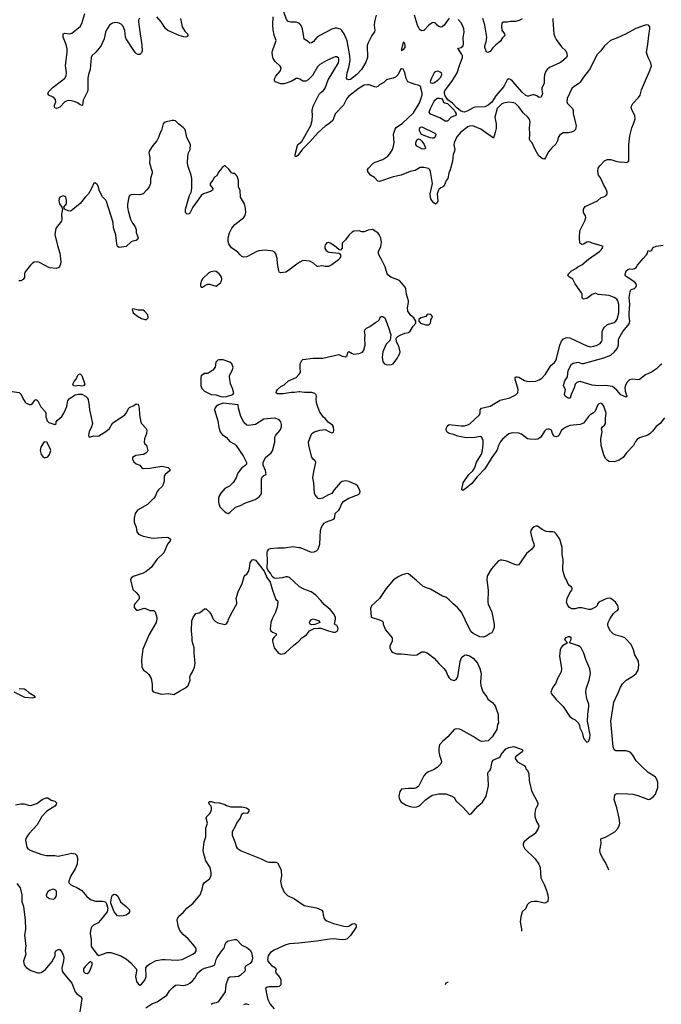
# Model space of a CAD drawing. Header units: inches. Extents: x 2001573 to 2220545, y 644482 to 846830.
# Tile 637 of 656: x 2186718 to 2194265, y 732922 to 744496. Entities that reach past the tile are written whole.
import ezdxf

# ---------------------------------------------------------------- set-up
doc = ezdxf.new("R2010")
doc.units = ezdxf.units.IN
doc.header["$MEASUREMENT"] = 0
for name, color, linetype in [('C1783', 7, 'Continuous'), ('C1784', 7, 'Continuous'), ('C1793', 7, 'Continuous'), ('C1794', 7, 'Continuous')]:
    doc.layers.add(name, color=color, linetype=linetype)

msp = doc.modelspace()

# ---------------------------------------------------------------- linework, layer by layer
at = {"layer": 'C1783', "color": 5}
for points, elevation in [([(2186784, 740000), (2186790, 739991), (2186830, 739973), (2186850, 739973), (2186870, 739984), (2186881, 740000)], 320), ([(2186938, 740000), (2186966, 739946), (2187019, 739890), (2187027, 739870), (2187027, 739827), (2187042, 739782), (2187062, 739762), (2187130, 739738), (2187148, 739750), (2187149, 739770), (2187164, 739790), (2187212, 739830), (2187239, 739870), (2187271, 739949), (2187281, 740000)], 320), ([(2187529, 740000), (2187532, 739990), (2187541, 739910), (2187576, 739750), (2187564, 739710), (2187535, 739650), (2187527, 739610), (2187532, 739592), (2187550, 739591), (2187590, 739605), (2187630, 739602), (2187650, 739605), (2187730, 739653), (2187773, 739690), (2187810, 739751), (2187955, 739850), (2187972, 739870), (2188002, 739930), (2188010, 739938), (2188061, 739959), (2188090, 739982), (2188110, 739977), (2188125, 739930), (2188127, 739850), (2188144, 739764), (2188150, 739747), (2188207, 739690), (2188212, 739672), (2188208, 739630), (2188185, 739570), (2188181, 739530), (2188191, 739511), (2188210, 739496), (2188225, 739430), (2188213, 739410), (2188175, 739385), (2188086, 739374), (2188046, 739350), (2188046, 739330), (2188059, 739299), (2188090, 739274), (2188130, 739261), (2188151, 739230), (2188170, 739221), (2188250, 739223), (2188390, 739246), (2188465, 739230), (2188487, 739210), (2188475, 739190), (2188430, 739149), (2188419, 739130), (2188416, 739070), (2188407, 739030), (2188394, 739010), (2188351, 738970), (2188336, 738950), (2188310, 738890), (2188297, 738870), (2188223, 738797), (2188102, 738730), (2188076, 738690), (2188064, 738636), (2188066, 738590), (2188087, 738530), (2188096, 738476), (2188114, 738450), (2188170, 738425), (2188264, 738404), (2188290, 738401), (2188390, 738410), (2188451, 738411), (2188467, 738407), (2188491, 738390), (2188487, 738370), (2188456, 738330), (2188412, 738228), (2188330, 738149), (2188265, 738055), (2188204, 738010), (2188169, 737991), (2188054, 737950), (2188031, 737930), (2188022, 737910), (2188050, 737798), (2188090, 737764), (2188114, 737730), (2188122, 737710), (2188123, 737690), (2188118, 737682), (2188071, 737630), (2188063, 737610), (2188066, 737586), (2188093, 737553), (2188113, 737553), (2188170, 737576), (2188190, 737579), (2188250, 737551), (2188294, 737550), (2188310, 737534), (2188330, 737470), (2188333, 737450), (2188322, 737410), (2188240, 737270), (2188215, 737205), (2188165, 737095), (2188151, 736970), (2188154, 736890), (2188161, 736870), (2188176, 736850), (2188210, 736827), (2188238, 736798), (2188265, 736750), (2188276, 736685), (2188275, 736615), (2188290, 736596), (2188386, 736566), (2188470, 736577), (2188530, 736565), (2188596, 736604), (2188670, 736641), (2188699, 736670), (2188724, 736730), (2188721, 736770), (2188727, 736790), (2188752, 736830), (2188774, 736886), (2188783, 736930), (2188770, 737050), (2188770, 737110), (2188745, 737190), (2188747, 737230), (2188740, 737310), (2188744, 737430), (2188758, 737470), (2188790, 737515), (2188830, 737525), (2188850, 737536), (2188890, 737571), (2188910, 737571), (2188951, 737531), (2188970, 737502), (2188995, 737450), (2189021, 737421), (2189050, 737407), (2189130, 737386), (2189150, 737396), (2189170, 737425), (2189176, 737450), (2189220, 737540), (2189271, 737630), (2189273, 737650), (2189264, 737690), (2189287, 737770), (2189335, 737870), (2189358, 737950), (2189370, 737967), (2189390, 737978), (2189409, 738010), (2189423, 738050), (2189430, 738111), (2189453, 738147), (2189470, 738151), (2189490, 738141), (2189594, 738014), (2189627, 737930), (2189648, 737908), (2189664, 737884), (2189690, 737790), (2189730, 737682), (2189751, 737670), (2189756, 737650), (2189748, 737590), (2189727, 737530), (2189688, 737452), (2189674, 737410), (2189666, 737330), (2189673, 737310), (2189690, 737298), (2189730, 737282), (2189744, 737270), (2189707, 737233), (2189693, 737210), (2189690, 737190), (2189710, 737111), (2189761, 737050), (2189790, 737039), (2189830, 737045), (2189850, 737057), (2189939, 737141), (2190000, 737191)], 320), ([(2190000, 737837), (2189890, 737939), (2189870, 737946), (2189850, 737946), (2189810, 737935), (2189730, 737926), (2189711, 737931), (2189689, 737949), (2189670, 737989), (2189641, 738021), (2189629, 738049), (2189634, 738130), (2189628, 738232), (2189631, 738250), (2189639, 738261), (2189649, 738271), (2189670, 738280), (2189750, 738288), (2189833, 738287), (2189930, 738304), (2190000, 738293)], 320), ([(2186712, 736632), (2186770, 736631), (2186790, 736619), (2186825, 736585), (2186886, 736550), (2186899, 736530), (2186870, 736521), (2186778, 736530), (2186654, 736590)], 280), ([(2186670, 735265), (2186730, 735279), (2186770, 735280), (2186823, 735263), (2186850, 735260), (2186918, 735282), (2186983, 735330), (2187030, 735349), (2187050, 735348), (2187090, 735322), (2187131, 735310), (2187150, 735290), (2187148, 735270), (2187131, 735250), (2187037, 735190), (2186978, 735130), (2186922, 735030), (2186830, 734930), (2186801, 734890), (2186789, 734870), (2186785, 734850), (2186801, 734770), (2186815, 734750), (2186850, 734730), (2186965, 734685), (2187030, 734670), (2187132, 734672), (2187170, 734664), (2187190, 734665), (2187330, 734699), (2187370, 734692), (2187390, 734670), (2187399, 734630), (2187396, 734570), (2187370, 734513), (2187319, 734430), (2187297, 734370), (2187297, 734350), (2187315, 734330), (2187350, 734310), (2187390, 734296), (2187450, 734258), (2187507, 734187), (2187550, 734154), (2187610, 734134), (2187694, 734134), (2187712, 734132), (2187726, 734125), (2187741, 734101), (2187756, 734050), (2187746, 734010), (2187670, 733909), (2187640, 733880), (2187585, 733850), (2187561, 733830), (2187551, 733789), (2187548, 733752), (2187558, 733678), (2187558, 733610), (2187566, 733590), (2187628, 733508), (2187650, 733496), (2187748, 733530), (2187790, 733530), (2187909, 733490), (2187974, 733454), (2188024, 733410), (2188093, 733333), (2188093, 733310), (2188081, 733250), (2188083, 733230), (2188091, 733190), (2188110, 733161), (2188130, 733146), (2188150, 733158), (2188190, 733205), (2188205, 733250), (2188202, 733350), (2188222, 733378), (2188250, 733398), (2188324, 733436), (2188393, 733447), (2188430, 733450), (2188570, 733440), (2188630, 733449), (2188753, 733510), (2188781, 733530), (2188793, 733550), (2188793, 733570), (2188785, 733590), (2188754, 733630), (2188698, 733690), (2188641, 733741), (2188602, 733790), (2188585, 733830), (2188570, 733910), (2188573, 733930), (2188590, 733957), (2188641, 733999), (2188685, 734050), (2188755, 734105), (2188841, 734210), (2188865, 734270), (2188876, 734330), (2188887, 734350), (2188950, 734395), (2188971, 734430), (2188971, 734471), (2188958, 734530), (2188907, 734610), (2188883, 734690), (2188878, 734730), (2188886, 734830), (2188906, 734890), (2188909, 734991), (2188928, 735050), (2188912, 735110), (2188919, 735130), (2188950, 735159), (2188963, 735177), (2188976, 735210), (2188976, 735236), (2188970, 735250), (2188949, 735270), (2188941, 735290), (2188944, 735296), (2188954, 735306), (2188970, 735307), (2189010, 735293), (2189070, 735290), (2189130, 735271), (2189150, 735257), (2189203, 735243), (2189330, 735243), (2189385, 735230), (2189413, 735213), (2189414, 735190), (2189398, 735170), (2189390, 735165), (2189350, 735169), (2189328, 735152), (2189310, 735110), (2189268, 735052), (2189251, 735010), (2189216, 734950), (2189216, 734910), (2189250, 734830), (2189268, 734770), (2189277, 734757), (2189325, 734725), (2189558, 734630), (2189620, 734600), (2189650, 734593), (2189730, 734593), (2189750, 734586), (2189790, 734512), (2189795, 734490), (2189796, 734430), (2189786, 734370), (2189798, 734310), (2189830, 734241), (2189870, 734199), (2189950, 734163), (2190000, 734128)], 280), ([(2186683, 734343), (2186722, 734290), (2186742, 734210), (2186744, 734130), (2186762, 734070), (2186781, 733910), (2186785, 733805), (2186774, 733730), (2186790, 733610), (2186783, 733550), (2186789, 733510), (2186763, 733430), (2186770, 733386), (2186794, 733354), (2186850, 733319), (2186930, 733291), (2186950, 733290), (2186970, 733297), (2187020, 733330), (2187098, 733422), (2187136, 733490), (2187135, 733530), (2187142, 733550), (2187170, 733567), (2187190, 733564), (2187216, 733530), (2187234, 733490), (2187238, 733470), (2187234, 733434), (2187214, 733350), (2187218, 733310), (2187229, 733290), (2187330, 733170), (2187370, 733070), (2187390, 733046), (2187440, 733010), (2187450, 732990), (2187427, 732833)], 260), ([(2188201, 732879), (2188274, 732926), (2188335, 732950), (2188450, 733030), (2188479, 733081), (2188519, 733121), (2188550, 733145), (2188570, 733152), (2188650, 733144), (2188690, 733154), (2188718, 733170), (2188750, 733198), (2188778, 733230), (2188813, 733290), (2188859, 733330), (2188890, 733345), (2188982, 733370), (2189013, 733387), (2189030, 733450), (2189040, 733470), (2189090, 733545), (2189121, 733579), (2189128, 733592), (2189135, 733630), (2189150, 733657), (2189170, 733666), (2189245, 733685), (2189270, 733684), (2189330, 733615), (2189390, 733588), (2189430, 733557), (2189444, 733530), (2189454, 733490), (2189456, 733464), (2189450, 733430), (2189430, 733403), (2189373, 733370), (2189366, 733350), (2189370, 733330), (2189365, 733310), (2189310, 733261), (2189290, 733250), (2189250, 733244), (2189190, 733242), (2189170, 733230), (2189142, 733150), (2189133, 733070), (2189053, 732950), (2189030, 732938), (2188990, 732931), (2188970, 732920)], 260), ([(2190000, 733642), (2189890, 733632), (2189850, 733619), (2189710, 733557), (2189668, 733530), (2189651, 733510), (2189640, 733490), (2189632, 733450), (2189638, 733430), (2189679, 733379), (2189728, 733350), (2189735, 733330), (2189727, 733310), (2189729, 733290), (2189777, 733237), (2189788, 733210), (2189791, 733190), (2189788, 733150), (2189770, 733130), (2189750, 733126), (2189652, 733128), (2189630, 733125), (2189611, 733109), (2189629, 733009), (2189642, 732970), (2189665, 732925), (2189711, 732870)], 280), ([(2189417, 732917), (2189390, 732925), (2189370, 732925), (2189350, 732917)], 280)]:
    msp.add_lwpolyline(points, dxfattribs=dict(at, elevation=elevation))
for points, elevation in [([(2189110, 739989), (2189057, 739970), (2189028, 739950), (2189015, 739930), (2189011, 739910), (2189050, 739782), (2189061, 739700), (2189076, 739650), (2189098, 739618), (2189150, 739586), (2189190, 739536), (2189250, 739506), (2189266, 739490), (2189310, 739418), (2189348, 739368), (2189386, 739290), (2189385, 739270), (2189365, 739250), (2189330, 739229), (2189290, 739175), (2189276, 739150), (2189263, 739110), (2189230, 739055), (2189187, 739013), (2189130, 738985), (2189083, 738930), (2189061, 738890), (2189055, 738865), (2189055, 738825), (2189073, 738770), (2189130, 738711), (2189150, 738698), (2189170, 738691), (2189190, 738701), (2189256, 738764), (2189314, 738786), (2189368, 738812), (2189486, 738854), (2189534, 738886), (2189555, 738910), (2189563, 738930), (2189562, 739098), (2189575, 739125), (2189590, 739138), (2189618, 739150), (2189610, 739198), (2189581, 739261), (2189580, 739290), (2189609, 739350), (2189675, 739405), (2189692, 739428), (2189719, 739530), (2189721, 739590), (2189730, 739610), (2189781, 739670), (2189796, 739710), (2189799, 739739), (2189790, 739770), (2189770, 739793), (2189730, 739809), (2189710, 739810), (2189590, 739798), (2189490, 739738), (2189410, 739725), (2189390, 739729), (2189357, 739757), (2189318, 739830), (2189291, 739930), (2189286, 739970)], 340), ([(2187010, 739535), (2187002, 739530), (2186968, 739472), (2186958, 739430), (2186970, 739386), (2186990, 739361), (2187010, 739346), (2187050, 739359), (2187070, 739386), (2187084, 739430), (2187077, 739457), (2187038, 739530)], 320), ([(2187110, 734275), (2187070, 734259), (2187050, 734242), (2187030, 734210), (2187035, 734190), (2187070, 734166), (2187110, 734158), (2187130, 734166), (2187146, 734190), (2187151, 734210), (2187150, 734246), (2187142, 734262)], 280), ([(2187890, 733958), (2187870, 733962), (2187830, 734009), (2187789, 734110), (2187789, 734130), (2187803, 734190), (2187810, 734203), (2187830, 734217), (2187850, 734211), (2187872, 734192), (2187905, 734125), (2187971, 734070), (2188011, 734031), (2188011, 734010), (2187998, 733990), (2187970, 733969), (2187939, 733961)], 280), ([(2187550, 733419), (2187530, 733409), (2187490, 733367), (2187470, 733337), (2187467, 733330), (2187470, 733307), (2187490, 733288), (2187510, 733284), (2187530, 733297), (2187550, 733331), (2187572, 733390), (2187570, 733415)], 280)]:
    msp.add_lwpolyline(points, close=True, dxfattribs=dict(at, elevation=elevation))
at = {"layer": 'C1784', "color": 5}
for points, elevation in [([(2188126, 744514), (2188117, 744490), (2188117, 744470), (2188122, 744410), (2188156, 744196), (2188158, 744130), (2188152, 744108), (2188143, 744097), (2188130, 744085), (2188110, 744085), (2188093, 744093), (2188076, 744110), (2187970, 744270), (2187962, 744290), (2187956, 744370), (2187930, 744422), (2187910, 744444), (2187890, 744456), (2187850, 744461), (2187810, 744455), (2187776, 744430), (2187734, 744370), (2187726, 744350), (2187710, 744269), (2187674, 744186), (2187610, 744109), (2187568, 744072), (2187558, 744050), (2187546, 743910), (2187527, 743853), (2187519, 743810), (2187520, 743670), (2187517, 743650), (2187466, 743550), (2187455, 743490), (2187450, 743487), (2187430, 743495), (2187400, 743520), (2187370, 743531), (2187323, 743543), (2187290, 743546), (2187251, 743529), (2187190, 743468), (2187150, 743450), (2187134, 743454), (2187127, 743470), (2187128, 743490), (2187142, 743530), (2187138, 743558), (2187120, 743580), (2187059, 743610), (2187050, 743628), (2187059, 743650), (2187110, 743703), (2187227, 743790), (2187249, 743810), (2187264, 743836), (2187267, 743873), (2187257, 743957), (2187276, 744110), (2187275, 744155), (2187263, 744203), (2187229, 744290), (2187230, 744330), (2187250, 744337), (2187309, 744329), (2187330, 744336), (2187430, 744415), (2187449, 744450), (2187483, 744570)], 280), ([(2190000, 744453), (2189970, 744466), (2189906, 744466), (2189875, 744475), (2189856, 744496), (2189826, 744590)], 260), ([(2188609, 744509), (2188629, 744410), (2188659, 744359), (2188691, 744330), (2188695, 744310), (2188686, 744294), (2188670, 744289), (2188650, 744293), (2188594, 744310), (2188460, 744370), (2188434, 744394), (2188383, 744470), (2188330, 744531)], 280), ([(2190000, 743800), (2189990, 743804), (2189970, 743803), (2189910, 743770), (2189830, 743741), (2189790, 743743), (2189724, 743764), (2189718, 743770), (2189714, 743790), (2189718, 743810), (2189730, 743830), (2189780, 743890), (2189791, 743910), (2189793, 743930), (2189783, 743950), (2189723, 744003), (2189701, 744041), (2189691, 744070), (2189688, 744110), (2189691, 744130), (2189735, 744250), (2189712, 744312), (2189698, 744378), (2189695, 744435), (2189700, 744530)], 280), ([(2190000, 741637), (2189978, 741622), (2189870, 741538), (2189850, 741529), (2189790, 741519), (2189770, 741529), (2189765, 741545), (2189750, 741630), (2189746, 741690), (2189730, 741742), (2189719, 741759), (2189694, 741774), (2189610, 741786), (2189530, 741779), (2189508, 741772), (2189391, 741710), (2189350, 741705), (2189332, 741712), (2189310, 741730), (2189284, 741764), (2189210, 741815), (2189179, 741859), (2189170, 741890), (2189172, 741930), (2189186, 741990), (2189214, 742046), (2189250, 742090), (2189354, 742170), (2189367, 742190), (2189378, 742230), (2189375, 742275), (2189361, 742330), (2189314, 742410), (2189310, 742488), (2189293, 742530), (2189290, 742610), (2189277, 742657), (2189250, 742689), (2189230, 742689), (2189210, 742695), (2189179, 742740), (2189136, 742776), (2189122, 742778), (2189110, 742766), (2189098, 742762), (2189094, 742750), (2189057, 742703), (2189038, 742662), (2189010, 742644), (2188991, 742610), (2188959, 742570), (2188957, 742550), (2188991, 742510), (2188987, 742490), (2188964, 742476), (2188882, 742450), (2188851, 742429), (2188827, 742390), (2188755, 742290), (2188725, 742230), (2188710, 742215), (2188688, 742210), (2188669, 742229), (2188667, 742270), (2188714, 742430), (2188734, 742470), (2188742, 742510), (2188742, 742630), (2188737, 742670), (2188699, 742770), (2188691, 742811), (2188694, 742890), (2188705, 742930), (2188722, 742970), (2188726, 743030), (2188684, 743110), (2188670, 743190), (2188659, 743210), (2188642, 743230), (2188589, 743269), (2188550, 743306), (2188530, 743312), (2188510, 743312), (2188430, 743291), (2188405, 743270), (2188386, 743194), (2188370, 743165), (2188350, 743110), (2188330, 743070), (2188285, 743015), (2188242, 742950), (2188239, 742930), (2188250, 742870), (2188244, 742810), (2188278, 742710), (2188276, 742690), (2188257, 742630), (2188255, 742570), (2188236, 742524), (2188211, 742490), (2188170, 742449), (2188130, 742435), (2188070, 742441), (2188030, 742438), (2188010, 742430), (2188001, 742410), (2187987, 742327), (2187987, 742290), (2187995, 742250), (2188021, 742150), (2188044, 742104), (2188071, 742070), (2188087, 742030), (2188090, 741994), (2188111, 741930), (2188102, 741910), (2188090, 741902), (2188050, 741894), (2188030, 741884), (2187970, 741829), (2187890, 741817), (2187870, 741829), (2187859, 741859), (2187848, 741968), (2187823, 742050), (2187818, 742110), (2187738, 742358), (2187730, 742376), (2187694, 742414), (2187673, 742450), (2187653, 742490), (2187644, 742530), (2187630, 742558), (2187610, 742575), (2187590, 742574), (2187562, 742510), (2187528, 742450), (2187489, 742411), (2187430, 742336), (2187322, 742250), (2187310, 742246), (2187288, 742250), (2187246, 742270), (2187240, 742280), (2187238, 742290), (2187268, 742332), (2187269, 742370), (2187259, 742410), (2187250, 742419), (2187230, 742424), (2187210, 742419), (2187191, 742409), (2187181, 742390), (2187179, 742370), (2187186, 742330), (2187214, 742290), (2187222, 742270), (2187211, 742209), (2187214, 742150), (2187210, 742129), (2187146, 742050), (2187138, 742022), (2187133, 741970), (2187161, 741841), (2187190, 741750), (2187201, 741650), (2187198, 741622), (2187187, 741593), (2187177, 741583), (2187150, 741572), (2187070, 741578), (2186950, 741642), (2186930, 741648), (2186890, 741645), (2186870, 741634), (2186845, 741610), (2186783, 741530), (2186774, 741510), (2186773, 741467), (2186759, 741441), (2186730, 741426), (2186710, 741426)], 320), ([(2190000, 742914), (2189990, 742901), (2189965, 742885), (2189959, 742890), (2189959, 742910), (2189985, 743015), (2189994, 743030), (2190000, 743035)], 280), ([(2190000, 740120), (2189950, 740112), (2189910, 740112), (2189818, 740098), (2189750, 740098), (2189736, 740110), (2189739, 740130), (2189750, 740147), (2189790, 740185), (2189830, 740202), (2189878, 740250), (2189970, 740288), (2190000, 740324)], 320), ([(2185780, 740000), (2185910, 740081), (2185943, 740110), (2185974, 740150), (2186030, 740182), (2186066, 740194), (2186130, 740203), (2186263, 740203), (2186303, 740190), (2186378, 740178), (2186410, 740156), (2186442, 740122), (2186470, 740112), (2186570, 740116), (2186630, 740126), (2186712, 740112), (2186736, 740090), (2186751, 740050), (2186784, 740000)], 320), ([(2187281, 740000), (2187284, 740016), (2187300, 740040), (2187370, 740086), (2187410, 740094), (2187450, 740094), (2187492, 740070), (2187512, 740050), (2187522, 740030), (2187529, 740000)], 320), ([(2186881, 740000), (2186897, 740023), (2186910, 740031), (2186930, 740016), (2186938, 740000)], 320)]:
    msp.add_lwpolyline(points, dxfattribs=dict(at, elevation=elevation))
for points, elevation in [([(2189010, 741539), (2188968, 741532), (2188941, 741519), (2188870, 741448), (2188858, 741430), (2188846, 741390), (2188845, 741370), (2188853, 741353), (2188870, 741352), (2188905, 741375), (2188930, 741385), (2188950, 741385), (2189030, 741365), (2189079, 741401), (2189093, 741427), (2189097, 741450), (2189093, 741470), (2189081, 741490), (2189064, 741510), (2189030, 741537)], 340), ([(2188050, 741098), (2188042, 741090), (2188052, 741050), (2188105, 741010), (2188150, 740985), (2188190, 740972), (2188210, 740972), (2188228, 740990), (2188227, 741027), (2188188, 741070), (2188170, 741082), (2188110, 741082)], 340), ([(2189062, 740498), (2189050, 740495), (2189026, 740470), (2189017, 740410), (2188990, 740374), (2188930, 740338), (2188890, 740335), (2188851, 740310), (2188847, 740290), (2188848, 740190), (2188862, 740162), (2188891, 740130), (2188970, 740090), (2189030, 740086), (2189085, 740065), (2189110, 740061), (2189150, 740067), (2189227, 740090), (2189235, 740110), (2189222, 740162), (2189196, 740216), (2189185, 740295), (2189187, 740313), (2189218, 740370), (2189229, 740410), (2189214, 740450), (2189190, 740469), (2189110, 740496)], 340), ([(2187450, 740187), (2187410, 740195), (2187370, 740186), (2187350, 740190), (2187342, 740210), (2187357, 740243), (2187382, 740270), (2187403, 740317), (2187410, 740325), (2187430, 740331), (2187450, 740312), (2187483, 740210), (2187468, 740192)], 320)]:
    msp.add_lwpolyline(points, close=True, dxfattribs=dict(at, elevation=elevation))
at = {"layer": 'C1793', "color": 5}
for points, elevation in [([(2190000, 738293), (2190018, 738290), (2190125, 738245), (2190150, 738238), (2190181, 738239), (2190208, 738252), (2190227, 738273), (2190249, 738330), (2190251, 738411), (2190258, 738490), (2190269, 738531), (2190283, 738557), (2190301, 738579), (2190325, 738595), (2190401, 738619), (2190418, 738630), (2190426, 738650), (2190428, 738690), (2190470, 738729), (2190484, 738750), (2190509, 738810), (2190530, 738836), (2190590, 738873), (2190705, 738915), (2190719, 738930), (2190721, 738950), (2190709, 738990), (2190690, 739016), (2190670, 739033), (2190590, 739067), (2190554, 739074), (2190530, 739072), (2190510, 739067), (2190487, 739050), (2190417, 738970), (2190390, 738925), (2190351, 738909), (2190278, 738870), (2190250, 738863), (2190230, 738869), (2190210, 738889), (2190193, 738910), (2190187, 738930), (2190179, 739050), (2190168, 739110), (2190176, 739184), (2190201, 739290), (2190193, 739310), (2190169, 739330), (2190154, 739354), (2190119, 739490), (2190116, 739530), (2190145, 739615), (2190156, 739630), (2190185, 739650), (2190250, 739670), (2190310, 739677), (2190370, 739648), (2190390, 739641), (2190397, 739643), (2190409, 739651), (2190414, 739666), (2190409, 739710), (2190396, 739730), (2190346, 739766), (2190310, 739809), (2190290, 739824), (2190250, 739884), (2190223, 739943), (2190210, 739990), (2190209, 740000)], 320), ([(2194303, 739817), (2194251, 739750), (2194206, 739714), (2194163, 739657), (2194134, 739630), (2194105, 739610), (2194010, 739580), (2193979, 739561), (2193961, 739539), (2193936, 739490), (2193854, 739406), (2193815, 739350), (2193770, 739319), (2193710, 739299), (2193650, 739304), (2193630, 739315), (2193610, 739339), (2193590, 739379), (2193556, 739490), (2193552, 739570), (2193570, 739650), (2193561, 739690), (2193572, 739710), (2193596, 739730), (2193607, 739750), (2193607, 739810), (2193618, 739870), (2193590, 739953), (2193570, 739980), (2193550, 739987), (2193530, 739980), (2193519, 739970), (2193486, 739894), (2193467, 739873), (2193430, 739850), (2193409, 739830), (2193348, 739752), (2193310, 739738), (2193190, 739724), (2193139, 739701), (2193092, 739670), (2193062, 739610), (2193050, 739600), (2193030, 739591), (2193010, 739597), (2192995, 739610), (2192984, 739630), (2192973, 739670), (2192950, 739683), (2192930, 739684), (2192910, 739678), (2192890, 739658), (2192847, 739590), (2192814, 739566), (2192790, 739560), (2192717, 739563), (2192690, 739570), (2192622, 739622), (2192590, 739636), (2192510, 739641), (2192471, 739629), (2192396, 739564), (2192370, 739530), (2192350, 739490), (2192339, 739450), (2192330, 739433), (2192271, 739350), (2192190, 739217), (2192099, 739121), (2192037, 739043), (2191970, 738987), (2191930, 738962), (2191918, 738970), (2191918, 738978), (2191936, 739050), (2192000, 739150), (2192047, 739193), (2192064, 739216), (2192077, 739243), (2192090, 739293), (2192149, 739390), (2192160, 739430), (2192171, 739510), (2192168, 739548), (2192151, 739591), (2192138, 739598), (2192070, 739585), (2191970, 739582), (2191870, 739600), (2191819, 739619), (2191770, 739630), (2191746, 739646), (2191735, 739670), (2191735, 739690), (2191745, 739715), (2191753, 739727), (2191770, 739736), (2191910, 739720), (2191950, 739721), (2191990, 739732), (2192014, 739746), (2192126, 739850), (2192133, 739870), (2192134, 739910), (2192150, 739930), (2192250, 739951), (2192330, 740000)], 280), ([(2193648, 734498), (2193644, 734510), (2193608, 734588), (2193579, 734630), (2193550, 734690), (2193542, 734730), (2193559, 734810), (2193554, 734866), (2193610, 734888), (2193717, 734950), (2193753, 734987), (2193773, 735030), (2193777, 735050), (2193770, 735108), (2193743, 735230), (2193709, 735330), (2193720, 735380), (2193727, 735393), (2193750, 735399), (2193870, 735397), (2193930, 735391), (2193990, 735376), (2194081, 735339), (2194110, 735331), (2194130, 735333), (2194170, 735360), (2194196, 735390), (2194223, 735470), (2194224, 735530), (2194217, 735557), (2194195, 735590), (2194170, 735612), (2194110, 735646), (2194030, 735721), (2193970, 735783), (2193931, 735851), (2193910, 735874), (2193885, 735890), (2193850, 735901), (2193730, 735903), (2193710, 735914), (2193700, 735950), (2193671, 736250), (2193708, 736472), (2193725, 736515), (2193763, 736590), (2193784, 736650), (2193807, 736690), (2193850, 736730), (2193930, 736779), (2193970, 736810), (2193992, 736850), (2194002, 736910), (2193996, 736956), (2193954, 737030), (2193939, 737090), (2193910, 737153), (2193835, 737230), (2193810, 737243), (2193730, 737260), (2193697, 737277), (2193669, 737309), (2193640, 737360), (2193636, 737390), (2193640, 737410), (2193662, 737458), (2193703, 737517), (2193724, 737536), (2193749, 737550), (2193763, 737570), (2193752, 737610), (2193727, 737650), (2193704, 737670), (2193673, 737690), (2193650, 737695), (2193623, 737690), (2193531, 737650), (2193514, 737630), (2193510, 737610), (2193491, 737590), (2193437, 737563), (2193410, 737563), (2193330, 737583), (2193290, 737581), (2193250, 737570), (2193230, 737570), (2193210, 737572), (2193185, 737585), (2193164, 737610), (2193148, 737650), (2193158, 737690), (2193190, 737758), (2193214, 737790), (2193218, 737810), (2193208, 737830), (2193190, 737842), (2193165, 737870), (2193149, 737910), (2193130, 737942), (2193110, 738010), (2193106, 738030), (2193110, 738150), (2193097, 738210), (2193097, 738290), (2193071, 738390), (2193030, 738452), (2193010, 738470), (2192990, 738476), (2192950, 738474), (2192910, 738481), (2192864, 738504), (2192810, 738541), (2192790, 738542), (2192770, 738535), (2192746, 738514), (2192731, 738490), (2192728, 738470), (2192744, 738390), (2192766, 738334), (2192771, 738310), (2192741, 738270), (2192681, 738219), (2192590, 738089), (2192570, 738084), (2192530, 738095), (2192448, 738130), (2192390, 738143), (2192370, 738141), (2192346, 738130), (2192263, 738037), (2192224, 737970), (2192216, 737950), (2192213, 737910), (2192230, 737790), (2192225, 737650), (2192230, 737626), (2192273, 737530), (2192299, 737390), (2192299, 737370), (2192297, 737350), (2192285, 737310), (2192270, 737288), (2192250, 737282), (2192206, 737250), (2192170, 737239), (2192130, 737241), (2192050, 737279), (2192030, 737301), (2192000, 737350), (2191913, 737533), (2191868, 737588), (2191816, 737630), (2191770, 737676), (2191730, 737706), (2191690, 737718), (2191550, 737800), (2191490, 737820), (2191458, 737838), (2191385, 737905), (2191290, 737981), (2191270, 737984), (2191218, 737970), (2191177, 737950), (2191114, 737910), (2191030, 737808), (2190950, 737690), (2190856, 737604), (2190846, 737574), (2190851, 737471), (2190950, 737441), (2190984, 737424), (2190994, 737410), (2190992, 737390), (2191022, 737322), (2191098, 737230), (2191098, 737190), (2191072, 737130), (2191072, 737110), (2191092, 737070), (2191110, 737058), (2191150, 737041), (2191210, 737043), (2191350, 737024), (2191390, 737031), (2191450, 737063), (2191475, 737065), (2191510, 737055), (2191595, 736990), (2191650, 736926), (2191706, 736870), (2191733, 736833), (2191750, 736792), (2191770, 736758), (2191790, 736741), (2191830, 736726), (2191850, 736738), (2191870, 736772), (2191899, 736950), (2191912, 736988), (2191929, 737010), (2191950, 737026), (2191971, 737031), (2192010, 737019), (2192050, 736991), (2192101, 736930), (2192130, 736870), (2192147, 736810), (2192139, 736710), (2192143, 736670), (2192157, 736617), (2192171, 736590), (2192214, 736534), (2192225, 736510), (2192278, 736470), (2192311, 736431), (2192344, 736330), (2192344, 736270), (2192351, 736230), (2192338, 736210), (2192331, 736150), (2192274, 736066), (2192230, 736019), (2192150, 736010), (2192122, 736022), (2192050, 736069), (2191910, 736147), (2191890, 736155), (2191850, 736158), (2191827, 736150), (2191755, 736065), (2191691, 736010), (2191655, 735970), (2191647, 735930), (2191647, 735890), (2191654, 735850), (2191677, 735790), (2191679, 735770), (2191671, 735750), (2191630, 735705), (2191584, 735676), (2191526, 735654), (2191491, 735629), (2191471, 735609), (2191411, 735489), (2191403, 735477), (2191379, 735461), (2191363, 735457), (2191290, 735457), (2191210, 735449), (2191190, 735422), (2191178, 735370), (2191183, 735343), (2191203, 735303), (2191264, 735264), (2191310, 735245), (2191350, 735239), (2191390, 735244), (2191410, 735250), (2191434, 735266), (2191490, 735324), (2191570, 735379), (2191650, 735397), (2191730, 735397), (2191801, 735370), (2191830, 735351), (2191851, 735310), (2191930, 735239), (2192010, 735152), (2192030, 735162), (2192107, 735250), (2192161, 735299), (2192206, 735370), (2192232, 735490), (2192229, 735589), (2192224, 735630), (2192229, 735650), (2192249, 735670), (2192261, 735690), (2192266, 735734), (2192275, 735770), (2192289, 735791), (2192310, 735805), (2192359, 735821), (2192368, 735830), (2192380, 735860), (2192437, 735923), (2192470, 735939), (2192530, 735951), (2192630, 735918), (2192636, 735910), (2192630, 735888), (2192551, 735830), (2192545, 735810), (2192573, 735770), (2192651, 735730), (2192666, 735710), (2192671, 735691), (2192690, 735672), (2192707, 735630), (2192712, 735552), (2192739, 735430), (2192811, 735289), (2192814, 735266), (2192791, 735230), (2192786, 735214), (2192779, 735170), (2192779, 735130), (2192795, 735070), (2192821, 735030), (2192824, 735010), (2192817, 734990), (2192783, 734930), (2192750, 734904), (2192710, 734883), (2192651, 734830), (2192639, 734810), (2192639, 734790), (2192661, 734750), (2192783, 734630), (2192826, 734570), (2192839, 734530), (2192846, 734410), (2192888, 734330), (2192910, 734272), (2192931, 734210), (2192935, 734170), (2192931, 734129), (2192907, 734113), (2192886, 734110), (2192810, 734130), (2192770, 734132), (2192735, 734125), (2192708, 734112), (2192688, 734092), (2192670, 734049), (2192630, 734008), (2192611, 733950), (2192605, 733890), (2192620, 733810), (2192622, 733780)], 320), ([(2190000, 737191), (2190005, 737195), (2190037, 737230), (2190090, 737266), (2190127, 737313), (2190182, 737338), (2190230, 737345), (2190262, 737342), (2190352, 737310), (2190410, 737296), (2190430, 737298), (2190452, 737308), (2190465, 737330), (2190462, 737350), (2190450, 737375), (2190419, 737390), (2190433, 737450), (2190431, 737470), (2190414, 737510), (2190370, 737564), (2190300, 737620), (2190260, 737670), (2190201, 737730), (2190146, 737770), (2190061, 737801), (2190009, 737829), (2190000, 737837)], 320), ([(2190000, 734128), (2190063, 734083), (2190210, 734054), (2190270, 734030), (2190284, 734010), (2190287, 733970), (2190299, 733930), (2190313, 733913), (2190330, 733902), (2190410, 733872), (2190530, 733839), (2190570, 733838), (2190590, 733842), (2190630, 733866), (2190652, 733872), (2190666, 733865), (2190674, 733854), (2190676, 733830), (2190610, 733732), (2190570, 733692), (2190550, 733683), (2190510, 733679), (2190410, 733690), (2190366, 733686), (2190210, 733662), (2190000, 733642)], 280), ([(2191757, 733176), (2191750, 733177), (2191731, 733169), (2191722, 733152)], 320)]:
    msp.add_lwpolyline(points, dxfattribs=dict(at, elevation=elevation))
for points, elevation in [([(2190150, 737382), (2190134, 737390), (2190127, 737407), (2190130, 737422), (2190150, 737446), (2190171, 737451), (2190242, 737430), (2190250, 737409), (2190190, 737387)], 320), ([(2193170, 737243), (2193138, 737230), (2193126, 737210), (2193162, 737170), (2193104, 737136), (2193086, 737114), (2193077, 737090), (2193066, 737014), (2193091, 736870), (2193087, 736830), (2193044, 736750), (2193024, 736696), (2192990, 736648), (2192977, 736623), (2192967, 736590), (2192975, 736570), (2193030, 736503), (2193110, 736421), (2193185, 736310), (2193222, 736282), (2193250, 736267), (2193287, 736230), (2193301, 736201), (2193308, 736170), (2193335, 736115), (2193344, 736064), (2193359, 736039), (2193390, 736005), (2193410, 736012), (2193426, 736050), (2193429, 736090), (2193398, 736250), (2193401, 736330), (2193413, 736427), (2193411, 736450), (2193390, 736514), (2193376, 736590), (2193380, 736630), (2193417, 736730), (2193430, 736790), (2193432, 736812), (2193425, 736865), (2193376, 736976), (2193353, 737050), (2193324, 737110), (2193310, 737124), (2193290, 737135), (2193186, 737170), (2193204, 737210), (2193204, 737230), (2193190, 737241)], 340)]:
    msp.add_lwpolyline(points, close=True, dxfattribs=dict(at, elevation=elevation))
at = {"layer": 'C1794', "color": 5}
for points, elevation in [([(2190910, 744550), (2190890, 744470), (2190889, 744430), (2190894, 744370), (2190890, 744353), (2190859, 744310), (2190816, 744224), (2190807, 744193), (2190810, 744050), (2190790, 743996), (2190737, 743910), (2190684, 743850), (2190610, 743791), (2190588, 743788), (2190570, 743798), (2190561, 743810), (2190570, 743870), (2190588, 743932), (2190604, 744016), (2190602, 744070), (2190569, 744249), (2190533, 744330), (2190508, 744370), (2190490, 744386), (2190450, 744396), (2190430, 744396), (2190390, 744383), (2190249, 744311), (2190213, 744287), (2190170, 744236), (2190150, 744222), (2190130, 744220), (2190105, 744245), (2190066, 744266), (2190043, 744390), (2190027, 744427), (2190009, 744449), (2190000, 744453)], 260), ([(2191770, 744512), (2191711, 744430), (2191688, 744412), (2191670, 744409), (2191650, 744415), (2191630, 744430), (2191610, 744453), (2191590, 744463), (2191570, 744457), (2191530, 744430), (2191470, 744370), (2191450, 744366), (2191430, 744377), (2191418, 744390), (2191396, 744430), (2191360, 744550)], 260), ([(2192987, 744510), (2192987, 744490), (2193002, 744330), (2193013, 744293), (2193030, 744261), (2193090, 744176), (2193142, 744130), (2193150, 744110), (2193157, 744070), (2193151, 744050), (2193090, 744002), (2193070, 743989), (2192948, 743932), (2192922, 743910), (2192908, 743890), (2192892, 743848), (2192886, 743814), (2192887, 743750), (2192858, 743690), (2192858, 743670), (2192868, 743630), (2192850, 743585), (2192830, 743583), (2192802, 743602), (2192770, 743612), (2192750, 743612), (2192704, 743596), (2192690, 743595), (2192670, 743606), (2192630, 743643), (2192514, 743774), (2192490, 743793), (2192470, 743800), (2192450, 743790), (2192412, 743710), (2192319, 743601), (2192270, 743527), (2192230, 743490), (2192190, 743471), (2192070, 743468), (2192050, 743461), (2191990, 743423), (2191950, 743410), (2191930, 743412), (2191903, 743423), (2191859, 743459), (2191810, 743513), (2191755, 743555), (2191722, 743602), (2191715, 743630), (2191715, 743650), (2191720, 743660), (2191810, 743780), (2191864, 743870), (2191890, 743959), (2191926, 744050), (2191925, 744070), (2191916, 744096), (2191882, 744142), (2191870, 744150), (2191878, 744162), (2191910, 744170), (2191933, 744190), (2191937, 744210), (2191933, 744287), (2191945, 744350), (2191944, 744390), (2191913, 744453), (2191876, 744496)], 260), ([(2192630, 744505), (2192594, 744486), (2192550, 744476), (2192530, 744473), (2192490, 744475), (2192450, 744466), (2192410, 744465), (2192390, 744454), (2192384, 744416), (2192390, 744372), (2192421, 744330), (2192423, 744310), (2192398, 744282), (2192370, 744239), (2192319, 744201), (2192280, 744160), (2192250, 744121), (2192226, 744110), (2192210, 744114), (2192204, 744124), (2192189, 744170), (2192189, 744190), (2192204, 744236), (2192211, 744291), (2192190, 744430), (2192166, 744510)], 240), ([(2192330, 740000), (2192370, 740024), (2192484, 740050), (2192555, 740085), (2192576, 740110), (2192583, 740150), (2192544, 740270), (2192545, 740290), (2192550, 740296), (2192570, 740299), (2192590, 740295), (2192656, 740256), (2192685, 740245), (2192710, 740242), (2192790, 740248), (2192830, 740263), (2192859, 740281), (2192904, 740330), (2192964, 740430), (2193010, 740467), (2193020, 740480), (2193032, 740508), (2193070, 740670), (2193090, 740717), (2193115, 740745), (2193150, 740758), (2193190, 740755), (2193390, 740663), (2193430, 740651), (2193470, 740657), (2193510, 740670), (2193546, 740690), (2193565, 740715), (2193570, 740734), (2193571, 740830), (2193576, 740850), (2193597, 740883), (2193630, 740912), (2193710, 740935), (2193730, 740950), (2193744, 740976), (2193764, 741050), (2193766, 741146), (2193755, 741190), (2193740, 741210), (2193710, 741230), (2193650, 741255), (2193524, 741264), (2193490, 741281), (2193450, 741266), (2193390, 741219), (2193349, 741210), (2193338, 741218), (2193334, 741230), (2193332, 741270), (2193325, 741285), (2193252, 741390), (2193225, 741445), (2193185, 741470), (2193167, 741490), (2193172, 741510), (2193210, 741542), (2193259, 741570), (2193282, 741590), (2193330, 741613), (2193410, 741681), (2193536, 741770), (2193559, 741790), (2193574, 741810), (2193578, 741830), (2193573, 741833), (2193450, 741870), (2193430, 741880), (2193410, 741883), (2193390, 741880), (2193350, 741858), (2193330, 741855), (2193308, 741868), (2193302, 741930), (2193307, 742013), (2193367, 742130), (2193377, 742170), (2193372, 742190), (2193350, 742229), (2193349, 742270), (2193370, 742298), (2193514, 742366), (2193556, 742404), (2193590, 742415), (2193616, 742430), (2193627, 742450), (2193627, 742470), (2193613, 742510), (2193590, 742550), (2193550, 742635), (2193525, 742670), (2193517, 742710), (2193524, 742750), (2193542, 742778), (2193601, 742839), (2193630, 742853), (2193670, 742851), (2193730, 742831), (2193790, 742821), (2193810, 742823), (2193850, 742818), (2193874, 742826), (2193882, 742838), (2193883, 743023), (2193894, 743130), (2193917, 743223), (2193939, 743270), (2193959, 743330), (2193953, 743370), (2193918, 743438), (2193912, 743470), (2193929, 743510), (2193998, 743582), (2194017, 743610), (2194031, 743670), (2194090, 743810), (2194123, 743877), (2194148, 743950), (2194142, 743990), (2194112, 744050), (2194091, 744110), (2194108, 744208), (2194117, 744310), (2194131, 744390), (2194129, 744410), (2194116, 744430), (2194090, 744437), (2194073, 744433), (2193966, 744394), (2193850, 744330), (2193750, 744283), (2193667, 744250), (2193595, 744190), (2193552, 744130), (2193512, 744088), (2193421, 743910), (2193350, 743822), (2193310, 743760), (2193290, 743740), (2193239, 743710), (2193214, 743686), (2193159, 743570), (2193154, 743534), (2193161, 743510), (2193221, 743450), (2193228, 743430), (2193228, 743390), (2193262, 743250), (2193254, 743206), (2193235, 743185), (2193210, 743173), (2193170, 743165), (2193110, 743164), (2193090, 743154), (2193066, 743134), (2193050, 743110), (2193043, 743070), (2193026, 743034), (2192978, 742990), (2192939, 742941), (2192904, 742876), (2192890, 742858), (2192870, 742859), (2192850, 742870), (2192821, 742901), (2192776, 742976), (2192747, 743047), (2192723, 743070), (2192713, 743090), (2192718, 743150), (2192715, 743230), (2192721, 743290), (2192718, 743310), (2192710, 743330), (2192695, 743350), (2192641, 743401), (2192590, 743473), (2192550, 743509), (2192530, 743518), (2192470, 743526), (2192410, 743516), (2192390, 743505), (2192335, 743450), (2192307, 743350), (2192322, 743270), (2192322, 743218), (2192312, 743170), (2192290, 743102), (2192144, 743210), (2192047, 743247), (2192010, 743246), (2191990, 743236), (2191905, 743175), (2191860, 743120), (2191827, 743050), (2191824, 743024), (2191835, 742970), (2191832, 742950), (2191816, 742910), (2191809, 742831), (2191782, 742730), (2191764, 742690), (2191753, 742630), (2191736, 742604), (2191710, 742542), (2191693, 742527), (2191670, 742519), (2191650, 742501), (2191644, 742490), (2191630, 742450), (2191637, 742363), (2191630, 742342), (2191610, 742329), (2191590, 742341), (2191567, 742370), (2191554, 742390), (2191550, 742408), (2191548, 742450), (2191573, 742570), (2191552, 742712), (2191544, 742730), (2191525, 742745), (2191470, 742757), (2191430, 742758), (2191370, 742722), (2191310, 742710), (2191207, 742670), (2191110, 742649), (2190950, 742593), (2190930, 742598), (2190890, 742642), (2190846, 742670), (2190812, 742710), (2190810, 742730), (2190820, 742750), (2190870, 742805), (2190898, 742822), (2190990, 742854), (2191048, 742892), (2191070, 742917), (2191102, 742970), (2191116, 743010), (2191122, 743050), (2191116, 743150), (2191134, 743210), (2191147, 743230), (2191219, 743281), (2191350, 743402), (2191416, 743510), (2191433, 743550), (2191452, 743612), (2191452, 743632), (2191437, 743690), (2191437, 743710), (2191406, 743726), (2191370, 743733), (2191285, 743765), (2191265, 743805), (2191250, 743873), (2191230, 743916), (2191210, 743917), (2191198, 743910), (2191168, 743852), (2191139, 743821), (2191110, 743807), (2191070, 743801), (2191033, 743787), (2191003, 743757), (2190950, 743729), (2190930, 743712), (2190910, 743703), (2190890, 743705), (2190830, 743730), (2190810, 743731), (2190770, 743725), (2190710, 743690), (2190590, 743598), (2190567, 743570), (2190528, 743492), (2190427, 743390), (2190401, 743310), (2190356, 743270), (2190310, 743244), (2190230, 743168), (2190130, 743059), (2190045, 742975), (2190000, 742914)], 280), ([(2190000, 743035), (2190035, 743065), (2190143, 743250), (2190157, 743310), (2190161, 743370), (2190158, 743430), (2190170, 743480), (2190241, 743619), (2190260, 743640), (2190290, 743663), (2190310, 743691), (2190345, 743790), (2190468, 743990), (2190473, 744010), (2190470, 744041), (2190450, 744059), (2190430, 744059), (2190410, 744053), (2190330, 744015), (2190250, 743970), (2190220, 743940), (2190161, 743839), (2190110, 743789), (2190085, 743775), (2190050, 743773), (2190015, 743795), (2190000, 743800)], 280), ([(2190000, 740324), (2190022, 740350), (2190016, 740410), (2190018, 740450), (2190036, 740490), (2190050, 740502), (2190170, 740515), (2190284, 740515), (2190470, 740561), (2190510, 740539), (2190550, 740533), (2190569, 740550), (2190577, 740583), (2190590, 740597), (2190630, 740570), (2190650, 740563), (2190710, 740570), (2190752, 740588), (2190764, 740610), (2190782, 740670), (2190778, 740750), (2190782, 740790), (2190775, 740830), (2190778, 740850), (2190798, 740870), (2190838, 740890), (2190902, 740938), (2190929, 740951), (2190949, 740970), (2190960, 741000), (2190970, 741006), (2190990, 741007), (2191012, 740990), (2191054, 740890), (2191085, 740790), (2191076, 740730), (2191030, 740683), (2190988, 740592), (2190980, 740530), (2190990, 740475), (2191010, 740450), (2191030, 740443), (2191070, 740437), (2191090, 740441), (2191111, 740450), (2191155, 740510), (2191190, 740570), (2191192, 740590), (2191177, 740657), (2191149, 740710), (2191147, 740753), (2191167, 740773), (2191193, 740787), (2191250, 740810), (2191290, 740820), (2191310, 740833), (2191345, 740895), (2191378, 740930), (2191378, 740950), (2191355, 740990), (2191320, 741020), (2191285, 741070), (2191279, 741110), (2191293, 741170), (2191292, 741190), (2191268, 741268), (2191261, 741330), (2191253, 741353), (2191186, 741430), (2191085, 741470), (2191050, 741496), (2191039, 741510), (2191015, 741590), (2190975, 741675), (2190943, 741730), (2190938, 741750), (2190939, 741770), (2190965, 741830), (2190975, 741875), (2190967, 741927), (2190947, 741970), (2190929, 741990), (2190869, 742030), (2190818, 742022), (2190770, 742003), (2190743, 742003), (2190713, 742013), (2190650, 742009), (2190630, 741999), (2190594, 741966), (2190550, 741909), (2190511, 741870), (2190511, 741810), (2190490, 741786), (2190470, 741794), (2190419, 741839), (2190370, 741870), (2190350, 741875), (2190329, 741871), (2190311, 741850), (2190306, 741826), (2190307, 741807), (2190324, 741784), (2190348, 741768), (2190363, 741763), (2190472, 741752), (2190485, 741745), (2190492, 741732), (2190491, 741710), (2190483, 741690), (2190467, 741673), (2190390, 741613), (2190350, 741596), (2190310, 741593), (2190270, 741601), (2190230, 741593), (2190216, 741596), (2190175, 741635), (2190130, 741659), (2190050, 741664), (2190014, 741646), (2190000, 741637)], 320), ([(2194270, 740445), (2194250, 740435), (2194208, 740390), (2194150, 740352), (2194080, 740320), (2194010, 740266), (2193990, 740262), (2193930, 740270), (2193890, 740261), (2193864, 740236), (2193838, 740190), (2193835, 740170), (2193838, 740130), (2193858, 740070), (2193850, 740057), (2193790, 740084), (2193741, 740141), (2193690, 740182), (2193610, 740195), (2193530, 740190), (2193450, 740198), (2193310, 740241), (2193290, 740240), (2193271, 740230), (2193251, 740210), (2193238, 740170), (2193203, 740090), (2193194, 740046), (2193170, 740046), (2193133, 740070), (2193127, 740090), (2193137, 740150), (2193114, 740190), (2193117, 740210), (2193130, 740250), (2193163, 740297), (2193170, 740370), (2193210, 740445), (2193230, 740458), (2193288, 740468), (2193330, 740455), (2193350, 740455), (2193590, 740520), (2193670, 740553), (2193712, 740588), (2193747, 740630), (2193761, 740670), (2193761, 740730), (2193767, 740750), (2193814, 740830), (2193876, 740904), (2193891, 740930), (2193895, 740950), (2193886, 741010), (2193886, 741046), (2193895, 741150), (2193888, 741230), (2193900, 741300), (2193910, 741324), (2193950, 741337), (2193966, 741350), (2193973, 741370), (2193971, 741391), (2193952, 741412), (2193850, 741475), (2193841, 741490), (2193841, 741501), (2193850, 741545), (2193870, 741559), (2193890, 741566), (2193930, 741565), (2193950, 741571), (2193970, 741584), (2193986, 741610), (2194050, 741689), (2194090, 741730), (2194098, 741742), (2194110, 741781), (2194130, 741776), (2194150, 741781), (2194170, 741816), (2194205, 741835), (2194287, 741847)], 260), ([(2190209, 740000), (2190207, 740030), (2190211, 740070), (2190207, 740087), (2190190, 740102), (2190153, 740113), (2190070, 740115), (2190010, 740121), (2190000, 740120)], 320)]:
    msp.add_lwpolyline(points, dxfattribs=dict(at, elevation=elevation))
for points, elevation in [([(2191230, 744233), (2191208, 744148), (2191210, 744134), (2191230, 744141), (2191251, 744170), (2191254, 744190), (2191250, 744215)], 280), ([(2191630, 743889), (2191610, 743883), (2191592, 743870), (2191560, 743810), (2191548, 743768), (2191554, 743754), (2191570, 743750), (2191590, 743754), (2191610, 743764), (2191650, 743795), (2191670, 743821), (2191684, 743850), (2191681, 743870), (2191650, 743887)], 280), ([(2191724, 743304), (2191661, 743341), (2191550, 743387), (2191536, 743410), (2191550, 743451), (2191590, 743531), (2191602, 743550), (2191630, 743572), (2191655, 743575), (2191681, 743570), (2191695, 743550), (2191698, 743530), (2191717, 743517), (2191750, 743510), (2191830, 743434), (2191842, 743410), (2191850, 743390), (2191847, 743370), (2191792, 743348), (2191750, 743304)], 260), ([(2191570, 743102), (2191548, 743108), (2191446, 743146), (2191419, 743190), (2191419, 743210), (2191430, 743234), (2191450, 743236), (2191602, 743162), (2191611, 743151), (2191610, 743130), (2191601, 743110), (2191590, 743103)], 260), ([(2191470, 742975), (2191450, 742979), (2191389, 743010), (2191376, 743030), (2191376, 743050), (2191390, 743085), (2191410, 743096), (2191430, 743086), (2191450, 743066), (2191475, 743030), (2191492, 742990), (2191490, 742986), (2191482, 742978)], 260), ([(2191530, 741035), (2191512, 741030), (2191494, 741006), (2191438, 740990), (2191411, 740970), (2191411, 740950), (2191432, 740930), (2191494, 740910), (2191530, 740907), (2191549, 740930), (2191555, 740950), (2191555, 740970), (2191569, 740990), (2191573, 741007), (2191554, 741030)], 320)]:
    msp.add_lwpolyline(points, close=True, dxfattribs=dict(at, elevation=elevation))

doc.saveas('drawing.dxf')
